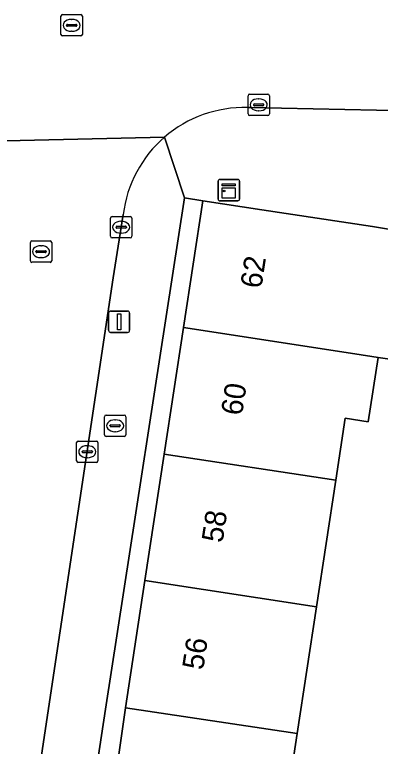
# Model space of a CAD drawing. Extents: x 161084 to 161928, y 385354 to 386522.
# Drawn here: x 161754.18 to 161771.31, y 385605.07 to 385639.35 of the extents above; entities that cross this region are included whole.
import ezdxf

# ---------------------------------------------------------------- set-up
doc = ezdxf.new("R2010")
doc.units = 0
for name, color, linetype in [('IMGEO_Brandkraan', 7, 'Continuous'), ('IMGEO_Erf', 7, 'Continuous'), ('IMGEO_Kast', 7, 'Continuous'), ('IMGEO_Kolk', 7, 'Continuous'), ('IMGEO_Lichtmast', 7, 'Continuous'), ('IMGEO_Pand', 7, 'Continuous'), ('IMGEO_Pand_nummerreeks', 7, 'Continuous'), ('IMGEO_Rijbaan_lokaal_open', 7, 'Continuous'), ('IMGEO_Rioolput', 7, 'Continuous'), ('IMGEO_Voetpad_open', 7, 'Continuous')]:
    doc.layers.add(name, color=color, linetype=linetype)

msp = doc.modelspace()

# ---------------------------------------------------------------- linework, layer by layer
at = {"layer": 'IMGEO_Brandkraan'}
for p, q in [((161758.389, 385619.661), (161758.389, 385620.513)), ((161758.464, 385620.587), (161759.316, 385620.587)), ((161758.877, 385620.367), (161758.902, 385620.367)), ((161759.39, 385620.513), (161759.39, 385619.661)), ((161758.648, 385620.081), (161758.648, 385620.093)), ((161759.086, 385620.044), (161758.688, 385620.044)), ((161758.691, 385620.13), (161759.089, 385620.13)), ((161759.132, 385620.093), (161759.132, 385620.081)), ((161758.9, 385619.807), (161758.875, 385619.807)), ((161759.316, 385619.587), (161758.464, 385619.587))]:
    msp.add_line(p, q, dxfattribs=at)
for points in [[(161758.389, 385619.661), (161758.389, 385620.513)], [(161758.464, 385620.587), (161759.316, 385620.587)], [(161759.39, 385620.513), (161759.39, 385619.661)], [(161759.316, 385619.587), (161758.464, 385619.587)]]:
    msp.add_lwpolyline(points, dxfattribs=at)
for centre, radius, start, end in [((161758.466, 385620.511), 0.0765, 91.552, 178.448), ((161758.466, 385620.511), 0.0765, 91.552, 178.448), ((161759.314, 385620.511), 0.0765, 1.552, 88.448), ((161759.314, 385620.511), 0.0765, 1.552, 88.448), ((161758.688, 385620.09), 0.0403, 85.8775, 175.7526), ((161758.685, 385620.08), 0.0366, 178.938, 274.7102), ((161759.089, 385620.087), 0.043, 264.8664, 352.4533), ((161759.093, 385620.092), 0.0386, 1.7309, 96.639), ((161758.466, 385619.663), 0.0765, 181.552, 268.448), ((161758.466, 385619.663), 0.0765, 181.552, 268.448), ((161759.314, 385619.663), 0.0765, 271.552, 358.448), ((161759.314, 385619.663), 0.0765, 271.552, 358.448)]:
    msp.add_arc(centre, radius, start, end, dxfattribs=at)
for centre, major_axis, ratio, start_param, end_param in [((161758.876, 385620.087), (-0.387, 0.002), 0.722429, 4.712389, 7.853982), ((161758.901, 385620.087), (-0.39, 0.002), 0.717154, 1.570796, 4.712389)]:
    msp.add_ellipse(centre, major_axis=major_axis, ratio=ratio, start_param=start_param, end_param=end_param, dxfattribs=at)
at = {"layer": 'IMGEO_Erf'}
msp.add_lwpolyline([(161763, 385630.627), (161762.136, 385630.764), (161758.437, 385606.815), (161749.416, 385547.492), (161750.362, 385547.348), (161751.288, 385553.43), (161752.196, 385559.391), (161753.098, 385565.313), (161754.003, 385571.254), (161754.905, 385577.176), (161755.814, 385583.147), (161756.72, 385589.098), (161757.625, 385595.04), (161758.527, 385600.961), (161759.367, 385606.876), (161759.871, 385610.168), (161760.279, 385612.833), (161761.186, 385618.764), (161762.093, 385624.695)], close=True, dxfattribs=at)
msp.add_lwpolyline([(161776.119, 385602.562), (161776.737, 385606.625), (161774.404, 385606.98), (161774.954, 385610.597), (161775.51, 385614.257), (161777.843, 385613.902), (161778.471, 385618.075), (161775.97, 385618.457), (161776.585, 385622.487), (161777.397, 385628.373), (161773.082, 385629.071), (161772.294, 385623.123), (161771.199, 385623.292), (161770.739, 385620.271), (161769.659, 385620.436), (161769.218, 385617.54), (161768.314, 385611.609), (161767.411, 385605.677), (161766.515, 385599.795)], dxfattribs=at)
at = {"layer": 'IMGEO_Kast'}
for p, q in [((161763.788, 385631.627), (161764.629, 385631.627)), ((161764.629, 385631.627), (161763.788, 385631.627)), ((161763.713, 385630.702), (161763.713, 385631.543)), ((161763.713, 385631.543), (161763.713, 385630.702)), ((161764.713, 385631.552), (161764.713, 385630.711)), ((161764.713, 385630.711), (161764.713, 385631.552)), ((161764.638, 385630.627), (161763.797, 385630.627)), ((161763.797, 385630.627), (161764.638, 385630.627))]:
    msp.add_line(p, q, dxfattribs=at)
for points in [[(161763.908, 385631.417), (161764.508, 385631.417), (161764.508, 385631.332), (161763.908, 385631.332), (161763.908, 385631.417)], [(161763.908, 385631.242), (161764.508, 385631.242), (161764.508, 385630.753), (161763.908, 385630.753), (161763.908, 385631.242)]]:
    msp.add_lwpolyline(points, dxfattribs=at)
msp.add_circle((161763.992, 385631.091), 0.0377, dxfattribs=at)
for centre, start, end in [((161763.791, 385631.549), 92.4484, 184.2845), ((161763.791, 385631.549), 92.4484, 184.2845), ((161764.635, 385631.549), 2.4484, 94.2845), ((161764.635, 385631.549), 2.4484, 94.2845), ((161763.791, 385630.705), 182.4484, 274.2845), ((161763.791, 385630.705), 182.4484, 274.2845), ((161764.635, 385630.705), 272.4484, 4.2845), ((161764.635, 385630.705), 272.4484, 4.2845)]:
    msp.add_arc(centre, 0.0779, start, end, dxfattribs=at)
at = {"layer": 'IMGEO_Kolk'}
for p, q in [((161765.111, 385634.698), (161765.111, 385635.55)), ((161765.186, 385635.624), (161766.038, 385635.624)), ((161765.599, 385635.404), (161765.624, 385635.404)), ((161766.112, 385635.55), (161766.112, 385634.698)), ((161765.37, 385635.118), (161765.37, 385635.13)), ((161765.808, 385635.081), (161765.41, 385635.081)), ((161765.413, 385635.167), (161765.811, 385635.167)), ((161765.854, 385635.13), (161765.854, 385635.118)), ((161765.622, 385634.844), (161765.597, 385634.844)), ((161766.038, 385634.624), (161765.186, 385634.624)), ((161758.671, 385628.964), (161758.671, 385629.816)), ((161758.746, 385629.89), (161759.598, 385629.89)), ((161759.159, 385629.67), (161759.184, 385629.67)), ((161759.672, 385629.816), (161759.672, 385628.964)), ((161758.93, 385629.384), (161758.93, 385629.396)), ((161759.368, 385629.347), (161758.97, 385629.347)), ((161758.973, 385629.433), (161759.371, 385629.433)), ((161759.414, 385629.396), (161759.414, 385629.384)), ((161759.598, 385628.89), (161758.746, 385628.89)), ((161759.182, 385629.11), (161759.157, 385629.11)), ((161757.083, 385618.444), (161757.083, 385619.296)), ((161757.158, 385619.37), (161758.01, 385619.37)), ((161758.084, 385619.296), (161758.084, 385618.444)), ((161757.571, 385619.15), (161757.596, 385619.15)), ((161757.342, 385618.864), (161757.342, 385618.876)), ((161757.78, 385618.827), (161757.382, 385618.827)), ((161757.385, 385618.913), (161757.783, 385618.913)), ((161757.594, 385618.59), (161757.569, 385618.59)), ((161757.826, 385618.876), (161757.826, 385618.864)), ((161758.01, 385618.37), (161757.158, 385618.37))]:
    msp.add_line(p, q, dxfattribs=at)
for points in [[(161765.111, 385634.698), (161765.111, 385635.55)], [(161765.186, 385635.624), (161766.038, 385635.624)], [(161766.112, 385635.55), (161766.112, 385634.698)], [(161766.038, 385634.624), (161765.186, 385634.624)], [(161758.671, 385628.964), (161758.671, 385629.816)], [(161758.746, 385629.89), (161759.598, 385629.89)], [(161759.672, 385629.816), (161759.672, 385628.964)], [(161759.598, 385628.89), (161758.746, 385628.89)], [(161757.083, 385618.444), (161757.083, 385619.296)], [(161757.158, 385619.37), (161758.01, 385619.37)], [(161758.084, 385619.296), (161758.084, 385618.444)], [(161758.01, 385618.37), (161757.158, 385618.37)]]:
    msp.add_lwpolyline(points, dxfattribs=at)
for centre, radius, start, end in [((161765.188, 385635.548), 0.0765, 91.552, 178.448), ((161765.188, 385635.548), 0.0765, 91.552, 178.448), ((161766.036, 385635.548), 0.0765, 1.552, 88.448), ((161766.036, 385635.548), 0.0765, 1.552, 88.448), ((161765.41, 385635.127), 0.0403, 85.8775, 175.7526), ((161765.407, 385635.117), 0.0366, 178.938, 274.7102), ((161765.811, 385635.124), 0.043, 264.8664, 352.4533), ((161765.815, 385635.129), 0.0386, 1.7309, 96.639), ((161765.188, 385634.7), 0.0765, 181.552, 268.448), ((161765.188, 385634.7), 0.0765, 181.552, 268.448), ((161766.036, 385634.7), 0.0765, 271.552, 358.448), ((161766.036, 385634.7), 0.0765, 271.552, 358.448), ((161758.748, 385629.814), 0.0765, 91.552, 178.448), ((161758.748, 385629.814), 0.0765, 91.552, 178.448), ((161759.596, 385629.814), 0.0765, 1.552, 88.448), ((161759.596, 385629.814), 0.0765, 1.552, 88.448), ((161758.97, 385629.393), 0.0403, 85.8775, 175.7526), ((161758.967, 385629.383), 0.0366, 178.938, 274.7102), ((161759.371, 385629.39), 0.043, 264.8664, 352.4533), ((161759.375, 385629.395), 0.0386, 1.7309, 96.639), ((161758.748, 385628.966), 0.0765, 181.552, 268.448), ((161758.748, 385628.966), 0.0765, 181.552, 268.448), ((161759.596, 385628.966), 0.0765, 271.552, 358.448), ((161759.596, 385628.966), 0.0765, 271.552, 358.448), ((161757.16, 385619.294), 0.0765, 91.552, 178.448), ((161757.16, 385619.294), 0.0765, 91.552, 178.448), ((161758.008, 385619.294), 0.0765, 1.552, 88.448), ((161758.008, 385619.294), 0.0765, 1.552, 88.448), ((161757.382, 385618.873), 0.0403, 85.8775, 175.7526), ((161757.379, 385618.863), 0.0366, 178.938, 274.7102), ((161757.783, 385618.87), 0.043, 264.8664, 352.4533), ((161757.787, 385618.875), 0.0386, 1.7309, 96.639), ((161757.16, 385618.446), 0.0765, 181.552, 268.448), ((161757.16, 385618.446), 0.0765, 181.552, 268.448), ((161758.008, 385618.446), 0.0765, 271.552, 358.448), ((161758.008, 385618.446), 0.0765, 271.552, 358.448)]:
    msp.add_arc(centre, radius, start, end, dxfattribs=at)
for centre, major_axis, ratio, start_param, end_param in [((161765.598, 385635.124), (-0.387, 0.002), 0.722429, 4.712389, 7.853982), ((161765.623, 385635.124), (-0.39, 0.002), 0.717154, 1.570796, 4.712389), ((161759.158, 385629.39), (-0.387, 0.002), 0.722429, 4.712389, 7.853982), ((161759.183, 385629.39), (-0.39, 0.002), 0.717154, 1.570796, 4.712389), ((161757.57, 385618.87), (-0.387, 0.002), 0.722429, 4.712389, 7.853982), ((161757.595, 385618.87), (-0.39, 0.002), 0.717154, 1.570796, 4.712389)]:
    msp.add_ellipse(centre, major_axis=major_axis, ratio=ratio, start_param=start_param, end_param=end_param, dxfattribs=at)
at = {"layer": 'IMGEO_Lichtmast'}
for p, q in [((161758.678, 385625.461), (161759.468, 385625.461)), ((161759.468, 385625.461), (161758.678, 385625.461)), ((161758.578, 385624.561), (161758.578, 385625.361)), ((161758.578, 385625.361), (161758.578, 385624.561)), ((161759.568, 385625.361), (161759.568, 385624.561)), ((161759.568, 385624.561), (161759.568, 385625.361)), ((161759.468, 385624.461), (161758.678, 385624.461)), ((161758.678, 385624.461), (161759.468, 385624.461))]:
    msp.add_line(p, q, dxfattribs=at)
msp.add_lwpolyline([(161758.998, 385625.336), (161759.148, 385625.336), (161759.148, 385624.586), (161758.998, 385624.586), (161758.998, 385625.336)], dxfattribs=at)
for centre, start, end in [((161758.678, 385625.361), 90, 180), ((161758.678, 385625.361), 90, 180), ((161759.468, 385625.361), 0, 90), ((161759.468, 385625.361), 360, 90), ((161758.678, 385624.561), 180, 270), ((161758.678, 385624.561), 180, 270), ((161759.468, 385624.561), 270, 0), ((161759.468, 385624.561), 270, 0)]:
    msp.add_arc(centre, 0.1, start, end, dxfattribs=at)
at = {"layer": 'IMGEO_Pand'}
for points in [[(161773.082, 385629.071), (161770.935, 385629.418), (161765.764, 385630.206), (161763, 385630.627), (161762.093, 385624.695), (161770.119, 385623.459), (161771.199, 385623.292), (161772.294, 385623.123)], [(161771.199, 385623.292), (161770.119, 385623.459), (161762.093, 385624.695), (161761.186, 385618.764), (161769.218, 385617.54), (161769.659, 385620.436), (161770.739, 385620.271)], [(161760.279, 385612.833), (161768.314, 385611.609), (161769.218, 385617.54), (161761.186, 385618.764)], [(161759.871, 385610.168), (161759.367, 385606.876), (161767.411, 385605.677), (161768.314, 385611.609), (161760.279, 385612.833)], [(161766.515, 385599.795), (161767.411, 385605.677), (161759.367, 385606.876), (161758.527, 385600.961)]]:
    msp.add_lwpolyline(points, close=True, dxfattribs=at)
at = {"layer": 'IMGEO_Rijbaan_lokaal_open'}
for points in [[(161765.081, 385634.995), (161765.196, 385634.993), (161781.504, 385634.653)], [(161761.205, 385633.614), (161751.044, 385633.38)], [(161751.044, 385633.38), (161761.205, 385633.614)], [(161752.959, 385588.197), (161755.485, 385604.964), (161758.804, 385627.019), (161759.266, 385629.984)]]:
    msp.add_lwpolyline(points, dxfattribs=at)
for centre, radius, start, end in [((161764.929, 385629.291), 5.706, 88.4749, 130.7465), ((161764.931, 385629.291), 5.707, 130.7572, 173.0241)]:
    msp.add_arc(centre, radius, start, end, dxfattribs=at)
at = {"layer": 'IMGEO_Rioolput'}
for p, q in [((161756.352, 385638.424), (161756.352, 385639.276)), ((161756.427, 385639.35), (161757.279, 385639.35)), ((161757.353, 385639.276), (161757.353, 385638.424)), ((161756.611, 385638.844), (161756.611, 385638.856)), ((161756.654, 385638.893), (161757.052, 385638.893)), ((161756.84, 385639.13), (161756.865, 385639.13)), ((161757.095, 385638.856), (161757.095, 385638.844)), ((161757.049, 385638.807), (161756.651, 385638.807)), ((161756.863, 385638.57), (161756.838, 385638.57)), ((161757.279, 385638.35), (161756.427, 385638.35)), ((161754.921, 385627.819), (161754.921, 385628.671)), ((161754.996, 385628.745), (161755.848, 385628.745)), ((161755.922, 385628.671), (161755.922, 385627.819)), ((161755.18, 385628.239), (161755.18, 385628.251)), ((161755.618, 385628.202), (161755.22, 385628.202)), ((161755.223, 385628.288), (161755.621, 385628.288)), ((161755.409, 385628.525), (161755.434, 385628.525)), ((161755.664, 385628.251), (161755.664, 385628.239)), ((161755.432, 385627.965), (161755.407, 385627.965)), ((161755.848, 385627.745), (161754.996, 385627.745))]:
    msp.add_line(p, q, dxfattribs=at)
for points in [[(161756.352, 385638.424), (161756.352, 385639.276)], [(161756.427, 385639.35), (161757.279, 385639.35)], [(161757.353, 385639.276), (161757.353, 385638.424)], [(161757.279, 385638.35), (161756.427, 385638.35)], [(161754.921, 385627.819), (161754.921, 385628.671)], [(161754.996, 385628.745), (161755.848, 385628.745)], [(161755.922, 385628.671), (161755.922, 385627.819)], [(161755.848, 385627.745), (161754.996, 385627.745)]]:
    msp.add_lwpolyline(points, dxfattribs=at)
for centre, radius, start, end in [((161756.429, 385639.274), 0.0765, 91.552, 178.448), ((161756.429, 385639.274), 0.0765, 91.552, 178.448), ((161757.277, 385639.274), 0.0765, 1.552, 88.448), ((161757.277, 385639.274), 0.0765, 1.552, 88.448), ((161756.651, 385638.853), 0.0403, 85.8775, 175.7526), ((161756.648, 385638.843), 0.0366, 178.938, 274.7102), ((161757.052, 385638.85), 0.043, 264.8664, 352.4533), ((161757.056, 385638.855), 0.0386, 1.7309, 96.639), ((161756.429, 385638.426), 0.0765, 181.552, 268.448), ((161756.429, 385638.426), 0.0765, 181.552, 268.448), ((161757.277, 385638.426), 0.0765, 271.552, 358.448), ((161757.277, 385638.426), 0.0765, 271.552, 358.448), ((161754.998, 385628.669), 0.0765, 91.552, 178.448), ((161754.998, 385628.669), 0.0765, 91.552, 178.448), ((161755.846, 385628.669), 0.0765, 1.552, 88.448), ((161755.846, 385628.669), 0.0765, 1.552, 88.448), ((161755.22, 385628.248), 0.0403, 85.8775, 175.7526), ((161755.217, 385628.238), 0.0366, 178.938, 274.7102), ((161755.621, 385628.245), 0.043, 264.8664, 352.4533), ((161755.625, 385628.25), 0.0386, 1.7309, 96.639), ((161754.998, 385627.821), 0.0765, 181.552, 268.448), ((161754.998, 385627.821), 0.0765, 181.552, 268.448), ((161755.846, 385627.821), 0.0765, 271.552, 358.448), ((161755.846, 385627.821), 0.0765, 271.552, 358.448)]:
    msp.add_arc(centre, radius, start, end, dxfattribs=at)
for centre, major_axis, ratio, start_param, end_param in [((161756.839, 385638.85), (-0.387, 0.002), 0.722429, 4.712389, 7.853982), ((161756.864, 385638.85), (-0.39, 0.002), 0.717154, 1.570796, 4.712389), ((161755.408, 385628.245), (-0.387, 0.002), 0.722429, 4.712389, 7.853982), ((161755.433, 385628.245), (-0.39, 0.002), 0.717154, 1.570796, 4.712389)]:
    msp.add_ellipse(centre, major_axis=major_axis, ratio=ratio, start_param=start_param, end_param=end_param, dxfattribs=at)
at = {"layer": 'IMGEO_Voetpad_open'}
for points in [[(161761.205, 385633.614), (161762.136, 385630.764), (161763, 385630.627), (161765.764, 385630.206), (161770.935, 385629.418), (161773.082, 385629.071), (161777.397, 385628.373), (161779.887, 385627.999), (161782.033, 385627.684), (161786.741, 385626.995), (161790.31, 385626.472), (161791.351, 385630.28), (161793.579, 385629.678), (161794.649, 385634.133), (161792.568, 385634.731)], [(161781.504, 385634.653), (161765.196, 385634.993), (161765.081, 385634.995)], [(161758.437, 385606.815), (161762.136, 385630.764), (161761.205, 385633.614)], [(161759.266, 385629.984), (161758.804, 385627.019), (161755.485, 385604.964), (161752.959, 385588.197), (161746.133, 385543.607), (161748.748, 385543.117), (161749.416, 385547.492), (161758.437, 385606.815)]]:
    msp.add_lwpolyline(points, dxfattribs=at)
for centre, radius, start, end in [((161764.929, 385629.291), 5.706, 88.4749, 130.7465), ((161764.931, 385629.291), 5.707, 130.7572, 173.0241)]:
    msp.add_arc(centre, radius, start, end, dxfattribs=at)

# ---------------------------------------------------------------- texts
at = {"layer": 'IMGEO_Pand_nummerreeks'}
for s, rotation, p in [('62', 81.3428, (161765.732, 385626.487)), ('60', 81.3428, (161764.826, 385620.533)), ('58', 81.3409, (161763.918, 385614.574)), ('56', 81.3409, (161763.009, 385608.611))]:
    msp.add_text(s, height=1, rotation=rotation, dxfattribs=at).set_placement(p)

doc.saveas('drawing.dxf')
